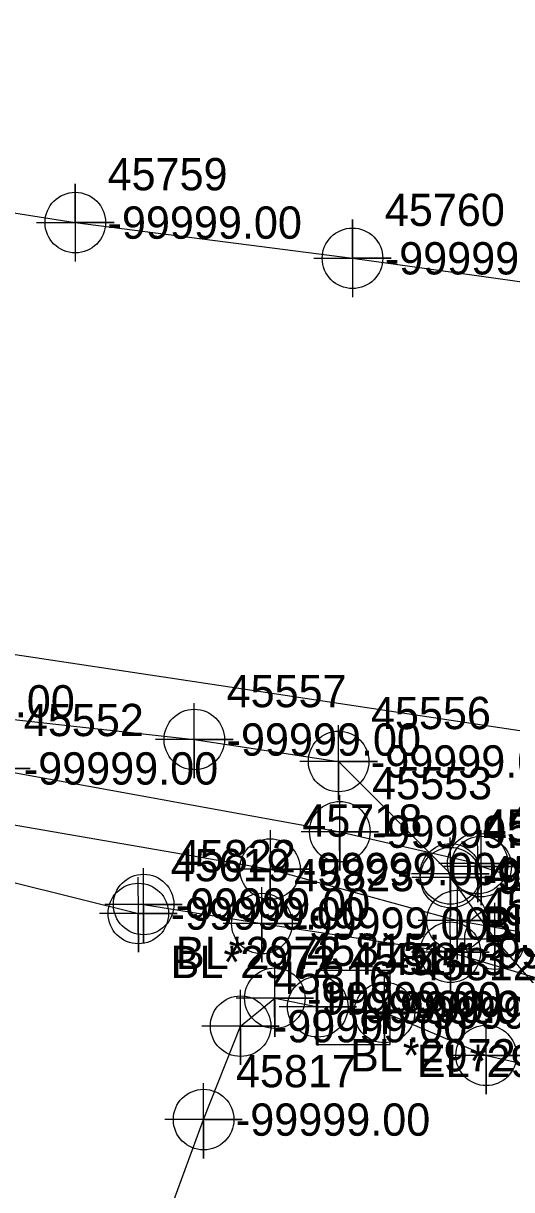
# Model space of a CAD drawing. Extents: x 2083698 to 2094313, y 743246 to 752873.
# Drawn here: x 2091781.5 to 2091819.3, y 751810 to 751900.3 of the extents above; entities that cross this region are included whole.
import ezdxf

# ---------------------------------------------------------------- set-up
doc = ezdxf.new("R2010")
doc.units = 0
for name, color, linetype in [('COGO Default Chain', 7, 'Continuous'), ('COGO Default Curve', 7, 'Continuous'), ('COGO Default Point Number', 7, 'Continuous'), ('Exist Property Iron Pin CELL', 7, 'Continuous'), ('Exist Property Iron Pin Cogo Elevation', 7, 'Continuous'), ('Exist Property Iron Pin Cogo Number', 7, 'Continuous'), ('Exist Property Line', 7, 'Continuous'), ('Exist Right of Way Line', 7, 'Continuous'), ('Exist Right of Way Line Leader', 7, 'Continuous'), ('Exist Right of Way Line Text', 7, 'Continuous'), ('Exist Utilities Gas UG Line SUE LOS B', 7, 'Continuous'), ('Exist Utilities Telephone UG Conduit SUE LOS B', 7, 'Continuous'), ('Exist Utilities Water UG Line SUE LOS B', 7, 'Continuous'), ('Exist Utilities Water UG Line SUE LOS C', 7, 'Continuous'), ('Old_Level_20', 7, 'Continuous'), ('Scratch_Level_2', 7, 'Continuous'), ('Scratch_Level_3', 7, 'Continuous')]:
    doc.layers.add(name, color=color, linetype=linetype)

msp = doc.modelspace()

# ---------------------------------------------------------------- linework, layer by layer
at = {"layer": 'COGO Default Curve'}
for points in [[(2091782.509, 751884.877), (2091788.509, 751884.877), (2091785.509, 751884.877), (2091785.509, 751887.877), (2091785.509, 751881.877)], [(2091803.986, 751882.113), (2091809.986, 751882.113), (2091806.986, 751882.113), (2091806.986, 751885.113), (2091806.986, 751879.113)]]:
    msp.add_lwpolyline(points, dxfattribs=at)
for centre in [(2091785.509, 751884.877), (2091806.986, 751882.113)]:
    msp.add_circle(centre, 2.344, dxfattribs=at)
at = {"layer": 'COGO Default Point Number'}
for points in [[(2091800.593, 751837.841), (2091800.593, 751831.841), (2091800.593, 751834.841), (2091803.593, 751834.841), (2091797.593, 751834.841)], [(2091815.08, 751833.848), (2091815.08, 751827.848), (2091815.08, 751830.848), (2091818.08, 751830.848), (2091812.08, 751830.848)]]:
    msp.add_lwpolyline(points, dxfattribs=at)
for centre in [(2091800.593, 751834.841), (2091815.08, 751830.848)]:
    msp.add_circle(centre, 2.344, dxfattribs=at)
at = {"layer": 'Exist Property Iron Pin CELL'}
for p, q in [((2091804.164, 751826.99), (2091804.164, 751821.265)), ((2091809.89, 751826.99), (2091804.164, 751826.99)), ((2091809.89, 751821.265), (2091809.89, 751826.99)), ((2091807.027, 751824.127), (2091807.027, 751824.127)), ((2091804.164, 751821.265), (2091809.89, 751821.265))]:
    msp.add_line(p, q, dxfattribs=at)
at = {"layer": 'Exist Right of Way Line Text'}
for points in [[(2091794.696, 751847.681), (2091794.729, 751841.866), (2091794.712, 751844.866), (2091797.729, 751844.866), (2091791.729, 751844.866)], [(2091778.99, 751845.442), (2091779.023, 751839.627), (2091779.006, 751842.627), (2091782.023, 751842.627), (2091776.023, 751842.627)], [(2091805.874, 751845.983), (2091805.907, 751840.168), (2091805.89, 751843.168), (2091808.907, 751843.168), (2091802.907, 751843.168)], [(2091805.967, 751840.546), (2091806, 751834.731), (2091805.983, 751837.731), (2091809, 751837.731), (2091803, 751837.731)], [(2091816.649, 751838.079), (2091816.682, 751832.264), (2091816.665, 751835.264), (2091819.682, 751835.264), (2091813.682, 751835.264)], [(2091814.533, 751837.28), (2091814.566, 751831.465), (2091814.549, 751834.465), (2091817.566, 751834.465), (2091811.566, 751834.465)], [(2091816.921, 751837.847), (2091816.954, 751832.032), (2091816.937, 751835.032), (2091819.954, 751835.032), (2091813.954, 751835.032)], [(2091814.548, 751836.989), (2091814.581, 751831.174), (2091814.564, 751834.174), (2091817.581, 751834.174), (2091811.581, 751834.174)], [(2091790.768, 751834.908), (2091790.801, 751829.093), (2091790.784, 751832.093), (2091793.801, 751832.093), (2091787.801, 751832.093)], [(2091790.361, 751834.211), (2091790.394, 751828.396), (2091790.377, 751831.396), (2091793.394, 751831.396), (2091787.394, 751831.396)], [(2091799.932, 751833.436), (2091799.965, 751827.621), (2091799.948, 751830.621), (2091802.965, 751830.621), (2091796.965, 751830.621)], [(2091817.986, 751832.226), (2091818.019, 751826.411), (2091818.002, 751829.411), (2091821.019, 751829.411), (2091815.019, 751829.411)], [(2091814.53, 751831.214), (2091814.563, 751825.399), (2091814.546, 751828.399), (2091817.563, 751828.399), (2091811.563, 751828.399)], [(2091800.933, 751827.658), (2091800.966, 751821.843), (2091800.949, 751824.843), (2091803.966, 751824.843), (2091797.966, 751824.843)], [(2091804.258, 751826.989), (2091804.291, 751821.174), (2091804.274, 751824.174), (2091807.291, 751824.174), (2091801.291, 751824.174)], [(2091809.433, 751826.549), (2091809.466, 751820.734), (2091809.449, 751823.734), (2091812.466, 751823.734), (2091806.466, 751823.734)], [(2091798.282, 751825.491), (2091798.315, 751819.676), (2091798.298, 751822.676), (2091801.315, 751822.676), (2091795.315, 751822.676)], [(2091817.309, 751823.234), (2091817.342, 751817.419), (2091817.325, 751820.419), (2091820.342, 751820.419), (2091814.342, 751820.419)], [(2091795.416, 751818.261), (2091795.449, 751812.446), (2091795.432, 751815.446), (2091798.449, 751815.446), (2091792.449, 751815.446)]]:
    msp.add_lwpolyline(points, dxfattribs=at)
for centre in [(2091794.729, 751844.866), (2091805.907, 751843.168), (2091806, 751837.731), (2091816.682, 751835.264), (2091816.954, 751835.032), (2091814.566, 751834.465), (2091814.581, 751834.174), (2091790.394, 751831.396), (2091790.801, 751832.093), (2091799.965, 751830.621), (2091818.019, 751829.411), (2091814.563, 751828.399), (2091800.966, 751824.843), (2091804.291, 751824.174), (2091809.466, 751823.734), (2091798.315, 751822.676), (2091817.342, 751820.419), (2091795.449, 751815.446)]:
    msp.add_circle(centre, 2.344, dxfattribs=at)
at = {"layer": 'Exist Utilities Gas UG Line SUE LOS B'}
msp.add_lwpolyline([(2091660.449, 751900.301), (2091687.857, 751897.189), (2091712.77, 751894.189), (2091736.738, 751890.725), (2091763.674, 751888.326), (2091785.509, 751884.877), (2091806.986, 751882.113), (2091830.663, 751878.832), (2091832.288, 751882.667)], dxfattribs=at)
at = {"layer": 'Exist Utilities Telephone UG Conduit SUE LOS B'}
for points in [[(2091547.646, 751855.775), (2091551.064, 751855.102), (2091555.754, 751854.733), (2091560.746, 751856.836), (2091577.173, 751859.793), (2091583.03, 751862.201), (2091588.14, 751867.545), (2091594.355, 751869.333), (2091610.132, 751867.523), (2091627.363, 751865.469), (2091647.477, 751863.143), (2091664.17, 751861.187), (2091711.422, 751855.121), (2091731.165, 751852.316), (2091742.654, 751851.002), (2091767.915, 751847.822), (2091794.729, 751844.866), (2091805.907, 751843.168), (2091814.566, 751834.465)], [(2091630.238, 751860.282), (2091647.143, 751857.877), (2091664.071, 751855.899), (2091686.285, 751853.077), (2091709.532, 751850.385), (2091730.854, 751847.651), (2091749.702, 751845.065), (2091779.023, 751842.627), (2091806, 751837.731), (2091816.682, 751835.264)], [(2091548.286, 751856.992), (2091552.668, 751856.372), (2091560.303, 751855.02), (2091587.789, 751859.269), (2091596.137, 751859.333), (2091611.892, 751859.482), (2091622.968, 751858.668), (2091629.215, 751858.344), (2091647.001, 751855.827), (2091664.594, 751854.029), (2091686.259, 751850.508), (2091709.211, 751847.315), (2091731.59, 751845.064), (2091750.83, 751841.222), (2091790.394, 751831.396)], [(2091854.214, 751832.113), (2091852.932, 751831.998), (2091850.925, 751832.366), (2091841.136, 751829.831), (2091826.158, 751832.03), (2091816.954, 751835.032)], [(2091814.581, 751834.174), (2091818.019, 751829.411), (2091822.358, 751824.437), (2091831.347, 751823.422), (2091835.37, 751822.828)], [(2091790.801, 751832.093), (2091799.965, 751830.621), (2091814.563, 751828.399), (2091824.708, 751825.389), (2091831.387, 751823.861), (2091835.665, 751822.455)], [(2091784.013, 751779.469), (2091787.782, 751794.559), (2091795.449, 751815.446), (2091798.315, 751822.676), (2091800.966, 751824.843), (2091804.291, 751824.174)], [(2091809.466, 751823.734), (2091817.342, 751820.419), (2091834.576, 751816.584), (2091843.125, 751816.95), (2091855.127, 751816.61), (2091886.13, 751815.899), (2091909.504, 751814.572)]]:
    msp.add_lwpolyline(points, dxfattribs=at)
at = {"layer": 'Exist Utilities Water UG Line SUE LOS B'}
msp.add_lwpolyline([(2091664.171, 751854.877), (2091684.701, 751852.07), (2091709.147, 751849.319), (2091730.968, 751846.359), (2091749.463, 751842.908), (2091759.385, 751841.963), (2091800.593, 751834.841), (2091815.08, 751830.848), (2091823.087, 751829.427)], dxfattribs=at)
at = {"layer": 'Exist Utilities Water UG Line SUE LOS C'}
msp.add_line((2091766.916, 751853.552), (2091944.505, 751826.764), dxfattribs=at)

# ---------------------------------------------------------------- texts
at = {"layer": 'COGO Default Chain'}
for p in [(2091788.009, 751883.627), (2091809.486, 751880.863)]:
    msp.add_text('-99999.00', height=2.5, dxfattribs=at).set_placement(p)
at = {"layer": 'Exist Property Iron Pin CELL'}
for p in [(2091804.943, 751823.535), (2091807.515, 751822.07)]:
    msp.add_text('H', height=2.5, dxfattribs=at).set_placement(p)
at = {"layer": 'Exist Property Iron Pin Cogo Elevation'}
msp.add_text('-99999.00', height=2.5, dxfattribs=at).set_placement((2091809.527, 751822.877))
at = {"layer": 'Exist Property Iron Pin Cogo Number'}
msp.add_text('45813', height=2.5, dxfattribs=at).set_placement((2091809.527, 751826.627))
at = {"layer": 'Exist Property Line'}
for p in [(2091803.093, 751833.591), (2091817.58, 751829.598)]:
    msp.add_text('-99999.00', height=2.5, dxfattribs=at).set_placement(p)
at = {"layer": 'Exist Right of Way Line'}
for s, p in [('45718', (2091803.093, 751837.341)), ('45717', (2091817.58, 751833.348))]:
    msp.add_text(s, height=2.5, dxfattribs=at).set_placement(p)
at = {"layer": 'Exist Right of Way Line Leader'}
for s, p in [('45557', (2091797.229, 751847.366)), ('45556', (2091808.407, 751845.668)), ('45552', (2091781.523, 751845.127)), ('45553', (2091808.5, 751840.231)), ('45554', (2091819.182, 751837.764)), ('45555', (2091817.066, 751836.965)), ('45800', (2091817.081, 751836.674)), ('45619', (2091792.894, 751833.896)), ('45822', (2091793.301, 751834.593)), ('45823', (2091802.465, 751833.121)), ('45824', (2091817.063, 751830.899)), ('45815', (2091803.466, 751827.343)), ('45814', (2091806.791, 751826.674)), ('45812', (2091811.966, 751826.234)), ('45816', (2091800.815, 751825.176)), ('45817', (2091797.949, 751817.946))]:
    msp.add_text(s, height=2.5, dxfattribs=at).set_placement(p)
at = {"layer": 'Old_Level_20'}
for s, p in [('45759', (2091788.009, 751887.377)), ('45760', (2091809.486, 751884.613))]:
    msp.add_text(s, height=2.5, dxfattribs=at).set_placement(p)
at = {"layer": 'Scratch_Level_2'}
for p in [(2091770.415, 751846.572), (2091797.229, 751843.616), (2091808.407, 751841.918), (2091781.523, 751841.377), (2091808.5, 751836.481), (2091817.066, 751833.215), (2091817.081, 751832.924), (2091792.894, 751830.146), (2091793.301, 751830.843), (2091802.465, 751829.371), (2091817.063, 751827.149), (2091803.466, 751823.593), (2091806.791, 751822.924), (2091811.966, 751822.484), (2091800.815, 751821.426), (2091797.949, 751814.196)]:
    msp.add_text('-99999.00', height=2.5, dxfattribs=at).set_placement(p)
at = {"layer": 'Scratch_Level_3'}
for s, p in [('BL*2972', (2091817.066, 751829.465)), ('BL*2972', (2091817.081, 751829.174)), ('BL*2972', (2091793.301, 751827.093)), ('BL*2972', (2091792.894, 751826.396)), ('BL*2972', (2091806.791, 751819.174)), ('EL*2972', (2091811.966, 751818.734))]:
    msp.add_text(s, height=2.5, dxfattribs=at).set_placement(p)

doc.saveas('drawing.dxf')
